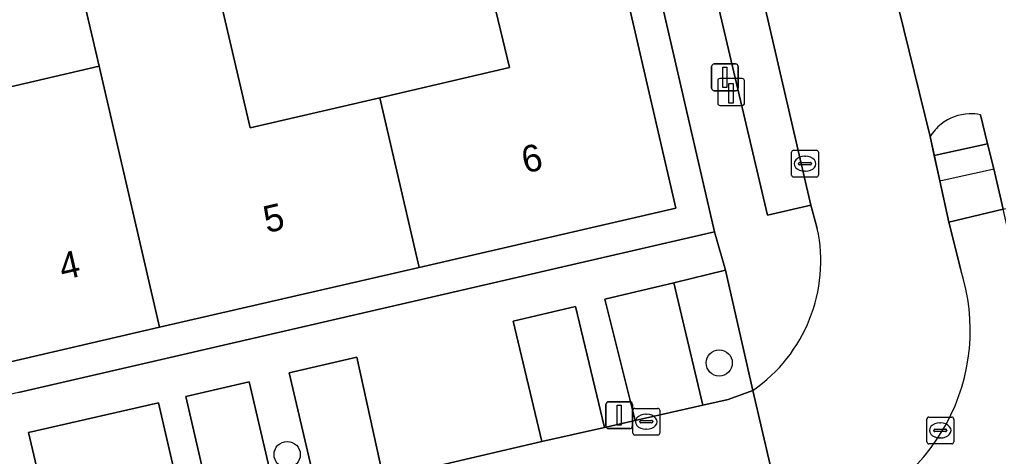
# Model space of a CAD drawing. Extents: x 156412 to 157779, y 382335 to 383768.
# Drawn here: x 156850.47 to 156886.98, y 383406.35 to 383422.64 of the extents above; entities that cross this region are included whole.
import ezdxf

# ---------------------------------------------------------------- set-up
doc = ezdxf.new("R2010")
doc.units = 0
for name, color, linetype in [('IMGEO_Boom', 7, 'Continuous'), ('IMGEO_Erf', 7, 'Continuous'), ('IMGEO_Fietspad_gesloten', 7, 'Continuous'), ('IMGEO_Groenvoorziening', 7, 'Continuous'), ('IMGEO_Haag', 7, 'Continuous'), ('IMGEO_Kolk', 7, 'Continuous'), ('IMGEO_Laadpaal', 7, 'Continuous'), ('IMGEO_Lichtmast', 7, 'Continuous'), ('IMGEO_Pand', 7, 'Continuous'), ('IMGEO_Pand_nummerreeks', 7, 'Continuous'), ('IMGEO_Parkeervlak_open', 7, 'Continuous'), ('IMGEO_Rijbaan_lokaal_gesloten', 7, 'Continuous'), ('IMGEO_Rioolput', 7, 'Continuous'), ('IMGEO_Voetpad_open', 7, 'Continuous')]:
    doc.layers.add(name, color=color, linetype=linetype)

msp = doc.modelspace()

# ---------------------------------------------------------------- linework, layer by layer
at = {"layer": 'IMGEO_Boom'}
for centre in [(156876.562, 383409.835), (156860.447, 383406.418)]:
    msp.add_circle(centre, 0.489, dxfattribs=at)
at = {"layer": 'IMGEO_Erf'}
for points in [[(156850.421, 383408.736), (156876.388, 383414.72), (156853.384, 383514.459)], [(156847.876, 383419.618), (156853.429, 383420.903), (156852.159, 383426.388), (156856.995, 383427.514), (156859.07, 383418.603), (156863.907, 383419.729), (156868.741, 383420.855), (156866.98, 383428.197), (156871.784, 383429.292), (156874.942, 383415.61), (156865.368, 383413.401), (156855.68, 383411.164), (156850.129, 383409.882)]]:
    msp.add_lwpolyline(points, dxfattribs=at)
at = {"layer": 'IMGEO_Fietspad_gesloten'}
for points in [[(156883.055, 383423.898), (156884.428, 383418.28)], [(156886.305, 383419.093), (156886.574, 383418.015), (156886.809, 383417.072), (156887.151, 383415.566), (156890.632, 383416.374), (156890.285, 383417.851), (156890.005, 383418.857), (156889.967, 383419.47)]]:
    msp.add_lwpolyline(points, dxfattribs=at)
for centre, radius, start, end in [((156885.953, 383417.333), 1.796, 92.119, 128.4419), ((156885.949, 383417.299), 1.829, 78.7679, 91.9318), ((156885.943, 383417.342), 1.781, 128.3608, 148.2329)]:
    msp.add_arc(centre, radius, start, end, dxfattribs=at)
at = {"layer": 'IMGEO_Groenvoorziening'}
for points in [[(156886.574, 383418.015), (156886.305, 383419.093)], [(156884.428, 383418.28), (156884.581, 383417.574), (156886.574, 383418.015)], [(156887.151, 383415.566), (156885.132, 383415.081), (156885.569, 383413.307)]]:
    msp.add_lwpolyline(points, dxfattribs=at)
for centre, radius, start, end in [((156885.953, 383417.333), 1.796, 92.119, 128.4419), ((156885.949, 383417.299), 1.829, 78.7679, 91.9318), ((156885.943, 383417.342), 1.781, 128.3608, 148.2329), ((156878.61, 383411.059), 7.313, 285, 17.8999)]:
    msp.add_arc(centre, radius, start, end, dxfattribs=at)
at = {"layer": 'IMGEO_Haag'}
for points in [[(156884.428, 383418.28), (156884.786, 383416.631), (156885.405, 383416.766), (156886.372, 383416.977), (156886.809, 383417.072), (156886.305, 383419.093)], [(156890.422, 383401.425), (156887.151, 383415.566), (156885.132, 383415.081), (156885.569, 383413.307)]]:
    msp.add_lwpolyline(points, dxfattribs=at)
for centre, radius, start, end in [((156885.953, 383417.333), 1.796, 92.119, 128.4419), ((156885.949, 383417.299), 1.829, 78.7679, 91.9318), ((156885.943, 383417.342), 1.781, 128.3608, 148.2329), ((156878.61, 383411.059), 7.313, 285, 17.8999)]:
    msp.add_arc(centre, radius, start, end, dxfattribs=at)
at = {"layer": 'IMGEO_Kolk'}
for p, q in [((156879.262, 383416.842), (156879.262, 383417.694)), ((156879.337, 383417.768), (156880.189, 383417.768)), ((156879.75, 383417.548), (156879.775, 383417.548)), ((156880.263, 383417.694), (156880.263, 383416.842)), ((156879.521, 383417.262), (156879.521, 383417.274)), ((156879.959, 383417.225), (156879.561, 383417.225)), ((156879.564, 383417.311), (156879.962, 383417.311)), ((156880.005, 383417.274), (156880.005, 383417.262)), ((156880.189, 383416.768), (156879.337, 383416.768)), ((156879.773, 383416.988), (156879.748, 383416.988)), ((156873.341, 383407.216), (156873.341, 383408.068)), ((156873.416, 383408.142), (156874.268, 383408.142)), ((156874.342, 383408.068), (156874.342, 383407.216)), ((156873.6, 383407.636), (156873.6, 383407.648)), ((156874.038, 383407.599), (156873.64, 383407.599)), ((156873.643, 383407.685), (156874.041, 383407.685)), ((156873.829, 383407.922), (156873.854, 383407.922)), ((156874.084, 383407.648), (156874.084, 383407.636)), ((156873.852, 383407.362), (156873.827, 383407.362)), ((156874.268, 383407.142), (156873.416, 383407.142))]:
    msp.add_line(p, q, dxfattribs=at)
for points in [[(156879.262, 383416.842), (156879.262, 383417.694)], [(156879.337, 383417.768), (156880.189, 383417.768)], [(156880.263, 383417.694), (156880.263, 383416.842)], [(156880.189, 383416.768), (156879.337, 383416.768)], [(156873.341, 383407.216), (156873.341, 383408.068)], [(156873.416, 383408.142), (156874.268, 383408.142)], [(156874.342, 383408.068), (156874.342, 383407.216)], [(156874.268, 383407.142), (156873.416, 383407.142)]]:
    msp.add_lwpolyline(points, dxfattribs=at)
for centre, radius, start, end in [((156879.339, 383417.692), 0.0765, 91.552, 178.448), ((156879.339, 383417.692), 0.0765, 91.552, 178.448), ((156880.187, 383417.692), 0.0765, 1.552, 88.448), ((156880.187, 383417.692), 0.0765, 1.552, 88.448), ((156879.561, 383417.271), 0.0403, 85.8775, 175.7526), ((156879.558, 383417.261), 0.0366, 178.938, 274.7102), ((156879.962, 383417.268), 0.043, 264.8664, 352.4533), ((156879.966, 383417.273), 0.0386, 1.7309, 96.639), ((156879.339, 383416.844), 0.0765, 181.552, 268.448), ((156879.339, 383416.844), 0.0765, 181.552, 268.448), ((156880.187, 383416.844), 0.0765, 271.552, 358.448), ((156880.187, 383416.844), 0.0765, 271.552, 358.448), ((156873.418, 383408.066), 0.0765, 91.552, 178.448), ((156873.418, 383408.066), 0.0765, 91.552, 178.448), ((156874.266, 383408.066), 0.0765, 1.552, 88.448), ((156874.266, 383408.066), 0.0765, 1.552, 88.448), ((156873.64, 383407.645), 0.0403, 85.8775, 175.7526), ((156873.637, 383407.635), 0.0366, 178.938, 274.7102), ((156874.041, 383407.642), 0.043, 264.8664, 352.4533), ((156874.045, 383407.647), 0.0386, 1.7309, 96.639), ((156873.418, 383407.218), 0.0765, 181.552, 268.448), ((156873.418, 383407.218), 0.0765, 181.552, 268.448), ((156874.266, 383407.218), 0.0765, 271.552, 358.448), ((156874.266, 383407.218), 0.0765, 271.552, 358.448)]:
    msp.add_arc(centre, radius, start, end, dxfattribs=at)
for centre, major_axis, ratio, start_param, end_param in [((156879.749, 383417.268), (-0.387, 0.002), 0.722429, 4.712389, 7.853982), ((156879.774, 383417.268), (-0.39, 0.002), 0.717154, 1.570796, 4.712389), ((156873.828, 383407.642), (-0.387, 0.002), 0.722429, 4.712389, 7.853982), ((156873.853, 383407.642), (-0.39, 0.002), 0.717154, 1.570796, 4.712389)]:
    msp.add_ellipse(centre, major_axis=major_axis, ratio=ratio, start_param=start_param, end_param=end_param, dxfattribs=at)
at = {"layer": 'IMGEO_Laadpaal'}
for p, q in [((156877.421, 383420.442), (156876.58, 383420.442)), ((156877.421, 383420.442), (156876.58, 383420.442)), ((156877.505, 383419.526), (156877.505, 383420.367)), ((156877.505, 383419.526), (156877.505, 383420.367)), ((156876.505, 383420.358), (156876.505, 383419.517)), ((156876.505, 383420.358), (156876.505, 383419.517)), ((156876.589, 383419.442), (156877.43, 383419.442)), ((156876.589, 383419.442), (156877.43, 383419.442))]:
    msp.add_line(p, q, dxfattribs=at)
msp.add_lwpolyline([(156876.92, 383420.255), (156877.08, 383420.255), (156877.08, 383419.522), (156876.92, 383419.522), (156876.92, 383420.255)], dxfattribs=at)
for centre, start, end in [((156876.583, 383420.364), 92.4484, 184.2845), ((156876.583, 383420.364), 92.4484, 184.2845), ((156877.427, 383420.364), 2.4484, 94.2845), ((156877.427, 383420.364), 2.4484, 94.2845), ((156876.583, 383419.52), 182.4484, 274.2845), ((156876.583, 383419.52), 182.4484, 274.2845), ((156877.427, 383419.52), 272.4484, 4.2845), ((156877.427, 383419.52), 272.4484, 4.2845)]:
    msp.add_arc(centre, 0.0779, start, end, dxfattribs=at)
at = {"layer": 'IMGEO_Lichtmast'}
for p, q in [((156876.278, 383420.089), (156876.278, 383420.889)), ((156876.278, 383420.889), (156876.278, 383420.089)), ((156876.378, 383420.989), (156877.168, 383420.989)), ((156877.168, 383420.989), (156876.378, 383420.989)), ((156877.268, 383420.889), (156877.268, 383420.089)), ((156877.268, 383420.089), (156877.268, 383420.889)), ((156877.168, 383419.989), (156876.378, 383419.989)), ((156876.378, 383419.989), (156877.168, 383419.989)), ((156872.438, 383408.387), (156873.228, 383408.387)), ((156873.228, 383408.387), (156872.438, 383408.387)), ((156872.338, 383407.487), (156872.338, 383408.287)), ((156872.338, 383408.287), (156872.338, 383407.487)), ((156873.328, 383408.287), (156873.328, 383407.487)), ((156873.328, 383407.487), (156873.328, 383408.287)), ((156873.228, 383407.387), (156872.438, 383407.387)), ((156872.438, 383407.387), (156873.228, 383407.387))]:
    msp.add_line(p, q, dxfattribs=at)
for points in [[(156876.698, 383420.864), (156876.848, 383420.864), (156876.848, 383420.114), (156876.698, 383420.114), (156876.698, 383420.864)], [(156872.758, 383408.262), (156872.908, 383408.262), (156872.908, 383407.512), (156872.758, 383407.512), (156872.758, 383408.262)]]:
    msp.add_lwpolyline(points, dxfattribs=at)
for centre, start, end in [((156876.378, 383420.889), 90, 180), ((156876.378, 383420.889), 90, 180), ((156877.168, 383420.889), 0, 90), ((156877.168, 383420.889), 360, 90), ((156876.378, 383420.089), 180, 270), ((156876.378, 383420.089), 180, 270), ((156877.168, 383420.089), 270, 0), ((156877.168, 383420.089), 270, 0), ((156872.438, 383408.287), 90, 180), ((156872.438, 383408.287), 90, 180), ((156873.228, 383408.287), 0, 90), ((156873.228, 383408.287), 360, 90), ((156872.438, 383407.487), 180, 270), ((156872.438, 383407.487), 180, 270), ((156873.228, 383407.487), 270, 0), ((156873.228, 383407.487), 270, 0)]:
    msp.add_arc(centre, 0.1, start, end, dxfattribs=at)
at = {"layer": 'IMGEO_Pand'}
for points in [[(156871.784, 383429.292), (156866.98, 383428.197), (156868.741, 383420.855), (156863.907, 383419.729), (156865.368, 383413.401), (156874.942, 383415.61)], [(156863.907, 383419.729), (156859.07, 383418.603), (156856.995, 383427.514), (156852.159, 383426.388), (156853.429, 383420.903), (156855.68, 383411.164), (156865.368, 383413.401)], [(156853.429, 383420.903), (156847.876, 383419.618), (156850.129, 383409.882), (156855.68, 383411.164)]]:
    msp.add_lwpolyline(points, close=True, dxfattribs=at)
at = {"layer": 'IMGEO_Parkeervlak_open'}
msp.add_lwpolyline([(156854.689, 383517.604), (156874.36, 383432.367), (156878.368, 383415.347), (156879.985, 383415.726), (156856.388, 383517.559)], dxfattribs=at)
for points in [[(156874.869, 383412.829), (156872.291, 383412.209), (156873.425, 383407.692), (156875.948, 383408.263)], [(156871.199, 383411.947), (156868.88, 383411.389), (156869.946, 383406.904), (156872.28, 383407.433)], [(156863.047, 383410.05), (156860.52, 383409.47), (156861.576, 383404.952), (156864.046, 383405.526)], [(156859.035, 383409.13), (156856.668, 383408.586), (156857.711, 383404.055), (156860.091, 383404.607)], [(156855.651, 383408.353), (156850.803, 383407.241), (156851.866, 383402.697), (156856.686, 383403.816)]]:
    msp.add_lwpolyline(points, close=True, dxfattribs=at)
at = {"layer": 'IMGEO_Rijbaan_lokaal_gesloten'}
for points in [[(156885.569, 383413.307), (156885.132, 383415.081), (156884.786, 383416.631), (156884.581, 383417.574), (156884.428, 383418.28), (156883.055, 383423.898), (156860.959, 383519.485)], [(156856.388, 383517.559), (156879.985, 383415.726), (156880.045, 383415.503), (156880.221, 383414.855)], [(156879.046, 383403.525), (156877.821, 383408.811), (156876.891, 383408.477), (156875.948, 383408.263), (156873.425, 383407.692), (156872.28, 383407.433), (156869.946, 383406.904), (156864.046, 383405.526)], [(156877.821, 383408.811), (156879.046, 383403.525), (156879.113, 383403.547), (156880.503, 383403.996)]]:
    msp.add_lwpolyline(points, dxfattribs=at)
for centre, radius, start, end in [((156874.477, 383413.637), 5.872, 304.7161, 11.969), ((156878.61, 383411.059), 7.313, 285, 17.8999)]:
    msp.add_arc(centre, radius, start, end, dxfattribs=at)
at = {"layer": 'IMGEO_Rioolput'}
for p, q in [((156884.306, 383406.891), (156884.306, 383407.743)), ((156884.381, 383407.817), (156885.233, 383407.817)), ((156884.794, 383407.597), (156884.819, 383407.597)), ((156885.307, 383407.743), (156885.307, 383406.891)), ((156884.565, 383407.311), (156884.565, 383407.323)), ((156885.003, 383407.274), (156884.605, 383407.274)), ((156884.608, 383407.36), (156885.006, 383407.36)), ((156885.049, 383407.323), (156885.049, 383407.311)), ((156884.817, 383407.037), (156884.792, 383407.037)), ((156885.233, 383406.817), (156884.381, 383406.817))]:
    msp.add_line(p, q, dxfattribs=at)
for points in [[(156884.306, 383406.891), (156884.306, 383407.743)], [(156884.381, 383407.817), (156885.233, 383407.817)], [(156885.307, 383407.743), (156885.307, 383406.891)], [(156885.233, 383406.817), (156884.381, 383406.817)]]:
    msp.add_lwpolyline(points, dxfattribs=at)
for centre, radius, start, end in [((156884.383, 383407.741), 0.0765, 91.552, 178.448), ((156884.383, 383407.741), 0.0765, 91.552, 178.448), ((156885.231, 383407.741), 0.0765, 1.552, 88.448), ((156885.231, 383407.741), 0.0765, 1.552, 88.448), ((156884.605, 383407.32), 0.0403, 85.8775, 175.7526), ((156884.602, 383407.31), 0.0366, 178.938, 274.7102), ((156885.006, 383407.317), 0.043, 264.8664, 352.4533), ((156885.01, 383407.322), 0.0386, 1.7309, 96.639), ((156884.383, 383406.893), 0.0765, 181.552, 268.448), ((156884.383, 383406.893), 0.0765, 181.552, 268.448), ((156885.231, 383406.893), 0.0765, 271.552, 358.448), ((156885.231, 383406.893), 0.0765, 271.552, 358.448)]:
    msp.add_arc(centre, radius, start, end, dxfattribs=at)
for centre, major_axis, ratio, start_param, end_param in [((156884.793, 383407.317), (-0.387, 0.002), 0.722429, 4.712389, 7.853982), ((156884.818, 383407.317), (-0.39, 0.002), 0.717154, 1.570796, 4.712389)]:
    msp.add_ellipse(centre, major_axis=major_axis, ratio=ratio, start_param=start_param, end_param=end_param, dxfattribs=at)
at = {"layer": 'IMGEO_Voetpad_open'}
for points in [[(156853.212, 383521.079), (156805.801, 383601), (156799.76, 383611.336), (156797.939, 383610.291), (156851.752, 383519.69), (156852.95, 383516.341), (156853.052, 383515.897), (156853.384, 383514.459), (156876.388, 383414.72), (156876.797, 383413.293), (156877.821, 383408.811)], [(156880.221, 383414.855), (156880.045, 383415.503), (156879.985, 383415.726), (156878.368, 383415.347), (156874.36, 383432.367)], [(156861.576, 383404.952), (156860.52, 383409.47), (156863.047, 383410.05), (156864.046, 383405.526), (156869.946, 383406.904), (156868.88, 383411.389), (156871.199, 383411.947), (156872.28, 383407.433), (156873.425, 383407.692), (156872.291, 383412.209), (156874.869, 383412.829), (156876.797, 383413.293), (156876.388, 383414.72), (156850.421, 383408.736), (156844.634, 383407.402), (156818.618, 383401.407)], [(156857.711, 383404.055), (156856.668, 383408.586), (156859.035, 383409.13), (156860.091, 383404.607)], [(156851.866, 383402.697), (156850.803, 383407.241), (156855.651, 383408.353), (156856.686, 383403.816)]]:
    msp.add_lwpolyline(points, dxfattribs=at)
for points in [[(156886.809, 383417.072), (156886.574, 383418.015), (156884.581, 383417.574), (156884.786, 383416.631), (156885.132, 383415.081), (156887.151, 383415.566)], [(156876.797, 383413.293), (156874.869, 383412.829), (156875.948, 383408.263), (156876.891, 383408.477), (156877.821, 383408.811)]]:
    msp.add_lwpolyline(points, close=True, dxfattribs=at)
msp.add_arc((156874.477, 383413.637), 5.872, 304.7161, 11.969, dxfattribs=at)

# ---------------------------------------------------------------- texts
at = {"layer": 'IMGEO_Pand_nummerreeks'}
for s, rotation, p in [('6', 13.0004, (156869.321, 383416.9)), ('5', 12.9999, (156859.689, 383414.676)), ('4', 12.9999, (156852.07, 383412.917))]:
    msp.add_text(s, height=1, rotation=rotation, dxfattribs=at).set_placement(p)

doc.saveas('drawing.dxf')
